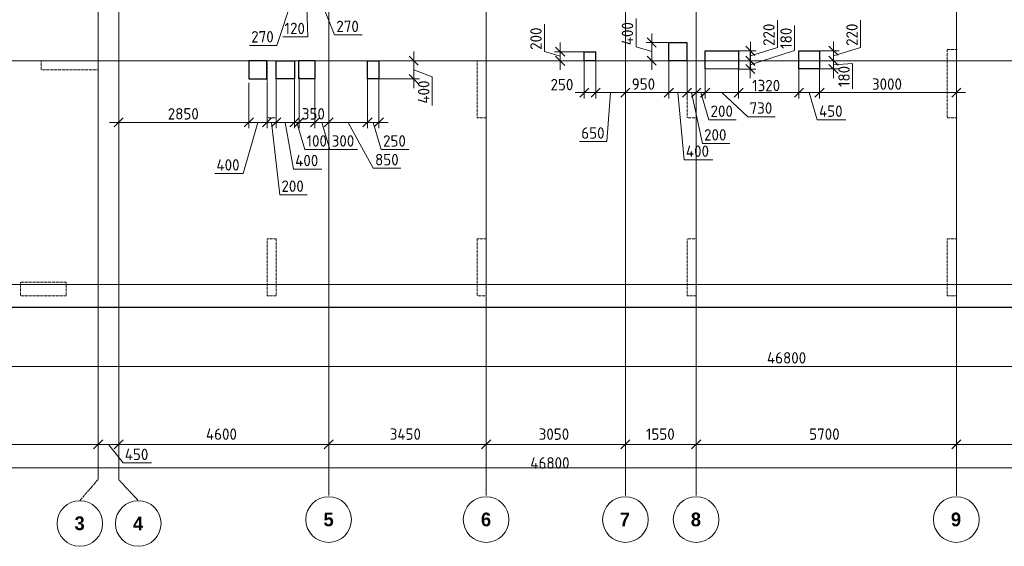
# Model space of a CAD drawing. Header units: millimetres. Extents: x -42044588 to 856694, y -806701 to 941911.
# Tile 1028 of 1056: x -188152 to -166585, y 19662 to 31201. Entities that reach past the tile are written whole.
import ezdxf
from ezdxf.enums import TextEntityAlignment as Align

# ---------------------------------------------------------------- set-up
doc = ezdxf.new("R2010")
doc.units = ezdxf.units.MM
for name, pattern in [('______5', [1100, 800, -100, 100, -100]), ('DASHED', [7, 5, -2, 0]), ('осевая', [50.8, 31.75, -6.35, 6.35, -6.35])]:
    doc.linetypes.add(name, pattern=pattern)
doc.layers.add('0_ANNOT_Dimensions', color=7, linetype='Continuous')
for name, color, linetype, lineweight in [('907Сл Осевые', 1, 'Continuous', 0), ('Оси', 40, '______5', 18), ('Перекрытие ж_бетон', 1, 'Continuous', 30), ('РАЗМЕРЫ', 1, 'Continuous', 9), ('Символы 0.20', 1, 'Continuous', 20)]:
    doc.layers.add(name, color=color, linetype=linetype, lineweight=lineweight)
doc.layers.add('Колонна_ бетон', color=7, linetype='Continuous', lineweight=50, true_color=0xb4b496)
doc.styles.add('GOST-2.304_Type-B', font='GOST_Common.ttf')
doc.styles.add('MtXpl_Century_Gothic_1', font='GOTHICB.TTF')
doc.styles.add('ГОСТ', font='GOST_Common.ttf')

# ---------------------------------------------------------------- blocks, each defined once
blk = doc.blocks.new('ецеуеуке')
at = {"color": 0, "linetype": 'ByBlock'}
for p, q in [((-174208, 30601, -320), (-174408, 30801, -320)), ((-176213, 30399, -320), (-176413, 30599, -320)), ((-172047, 30419, -320), (-172247, 30619, -320)), ((-170227, 30421, -320), (-170427, 30621, -320)), ((-179421, 30203, -320), (-179621, 30403, -320)), ((-176413, 30399, -320), (-176213, 30199, -320)), ((-174408, 30401, -320), (-174208, 30201, -320)), ((-172049, 30200, -320), (-172249, 30400, -320)), ((-172249, 30219, -320), (-172049, 30019, -320)), ((-172247, 30401, -320), (-172047, 30201, -320)), ((-170227, 30201, -320), (-170427, 30401, -320)), ((-170427, 30401, -320), (-170227, 30201, -320)), ((-170427, 30221, -320), (-170227, 30021, -320)), ((-179621, 30003, -320), (-179421, 29803, -320)), ((-175684, 29702, -320), (-175884, 29502, -320)), ((-175634, 29502, -320), (-175434, 29702, -320)), ((-175434, 29702, -320), (-175634, 29502, -320)), ((-174984, 29502, -320), (-174784, 29702, -320)), ((-174784, 29702, -320), (-174984, 29502, -320)), ((-173834, 29702, -320), (-174034, 29502, -320)), ((-174034, 29502, -320), (-173834, 29702, -320)), ((-173634, 29502, -320), (-173434, 29702, -320)), ((-173434, 29702, -320), (-173634, 29502, -320)), ((-173434, 29502, -320), (-173234, 29702, -320)), ((-173234, 29702, -320), (-173434, 29502, -320)), ((-173236, 29502, -320), (-173036, 29702, -320)), ((-173035, 29702, -320), (-173235, 29502, -320)), ((-172505, 29502, -320), (-172305, 29702, -320)), ((-172304, 29702, -320), (-172504, 29502, -320)), ((-170984, 29702, -320), (-171184, 29502, -320)), ((-171184, 29502, -320), (-170984, 29702, -320)), ((-170734, 29502, -320), (-170534, 29702, -320)), ((-170534, 29702, -320), (-170734, 29502, -320)), ((-167734, 29502, -320), (-167534, 29702, -320)), ((-185884, 29050, -320), (-186084, 28850, -320)), ((-183034, 29050, -320), (-183234, 28850, -320)), ((-183234, 28850, -320), (-183034, 29050, -320)), ((-182834, 28850, -320), (-182634, 29050, -320)), ((-182634, 29050, -320), (-182834, 28850, -320)), ((-182434, 29050, -320), (-182634, 28850, -320)), ((-182634, 28850, -320), (-182434, 29050, -320)), ((-182234, 28850, -320), (-182034, 29050, -320)), ((-182234, 28850, -320), (-182034, 29050, -320)), ((-181934, 29050, -320), (-182134, 28850, -320)), ((-181934, 29050, -320), (-182134, 28850, -320)), ((-181784, 28850, -320), (-181584, 29050, -320)), ((-181584, 29050, -320), (-181784, 28850, -320)), ((-181284, 29050, -320), (-181484, 28850, -320)), ((-181484, 28850, -320), (-181284, 29050, -320)), ((-180434, 29050, -320), (-180634, 28850, -320)), ((-180634, 28850, -320), (-180434, 29050, -320)), ((-180384, 28850, -320), (-180184, 29050, -320)), ((-186534, 21795, -320), (-186334, 21995, -320)), ((-186334, 21995, -320), (-186534, 21795, -320)), ((-185884, 21995, -320), (-186084, 21795, -320)), ((-186084, 21795, -320), (-185884, 21995, -320)), ((-181484, 21795, -320), (-181284, 21995, -320)), ((-181284, 21995, -320), (-181484, 21795, -320)), ((-178034, 21795, -320), (-177834, 21995, -320)), ((-177834, 21995, -320), (-178034, 21795, -320)), ((-174984, 21795, -320), (-174784, 21995, -320)), ((-174784, 21995, -320), (-174984, 21795, -320)), ((-173434, 21795, -320), (-173234, 21995, -320)), ((-173234, 21995, -320), (-173434, 21795, -320)), ((-167734, 21795, -320), (-167534, 21995, -320)), ((-167534, 21995, -320), (-167734, 21795, -320))]:
    blk.add_line(p, q, dxfattribs=at)
at = {"color": 1, "lineweight": 0}
for p, q in [((-186434, 21895, -320), (-186434, 22020, -320)), ((-186434, 22020, -320), (-186434, 21770, -320)), ((-185984, 21895, -320), (-185984, 22020, -320)), ((-181384, 21895, -320), (-181384, 22020, -320)), ((-181384, 21895, -320), (-181384, 22020, -320)), ((-177934, 21895, -320), (-177934, 22020, -320)), ((-177934, 21895, -320), (-177934, 22020, -320)), ((-174884, 21895, -320), (-174884, 22020, -320)), ((-174884, 21895, -320), (-174884, 22020, -320)), ((-173334, 21895, -320), (-173334, 22020, -320)), ((-173334, 21895, -320), (-173334, 22020, -320)), ((-167634, 21895, -320), (-167634, 22020, -320)), ((-167634, 21895, -320), (-167634, 22020, -320)), ((-190834, 21895, -320), (-186234, 21895, -320)), ((-185784, 21895, -320), (-186634, 21895, -320)), ((-186209, 21895, -320), (-185887, 21489, -320)), ((-186184, 21895, -320), (-181184, 21895, -320)), ((-185984, 21958, -320), (-185984, 21770, -320)), ((-181584, 21895, -320), (-177734, 21895, -320)), ((-178134, 21895, -320), (-174684, 21895, -320)), ((-175084, 21895, -320), (-173134, 21895, -320)), ((-173534, 21895, -320), (-167434, 21895, -320)), ((-167834, 21895, -320), (-163034, 21895, -320)), ((-194934, 21378, -320), (-147734, 21378, -320)), ((-185887, 21489, -320), (-185262, 21489, -320))]:
    blk.add_line(p, q, dxfattribs=at)
at = {"color": 0, "linetype": 'ByBlock', "lineweight": -2}
for centre in [(-181385, 20248, -320), (-177935, 20248, -320), (-174885, 20248, -320), (-173335, 20248, -320), (-167635, 20248, -320), (-186835, 20162, -320), (-185555, 20162, -320)]:
    blk.add_circle(centre, 500, dxfattribs=at)
at = {"layer": '0_ANNOT_Dimensions', "color": 1, "lineweight": 0}
blk.add_line((-147734, 23603, -320), (-194934, 23603, -320), dxfattribs=at)
at = {"layer": '907Сл Осевые', "color": 1, "lineweight": 0}
for p, q in [((-174652, 30604, -320), (-174652, 31229, -320)), ((-171553, 30588, -320), (-171553, 31188, -320)), ((-171178, 30525, -320), (-171178, 31075, -320)), ((-174308, 30101, -320), (-174308, 30901, -320)), ((-173836, 30701, -320), (-174433, 30701, -320)), ((-172147, 30719, -320), (-172147, 30101, -320)), ((-174308, 30501, -320), (-174652, 30604, -320)), ((-172405, 30519, -320), (-172022, 30519, -320)), ((-172149, 30209, -320), (-171178, 30525, -320)), ((-172149, 30500, -320), (-172149, 29919, -320)), ((-172147, 30410, -320), (-171553, 30588, -320)), ((-174043, 30301, -320), (-174433, 30301, -320)), ((-172404, 30301, -320), (-172022, 30301, -320)), ((-172403, 30300, -320), (-172024, 30300, -320)), ((-172406, 30119, -320), (-172024, 30119, -320))]:
    blk.add_line(p, q, dxfattribs=at)
at = {"layer": 'Колонна_ бетон', "color": 252, "linetype": 'DASHED', "lineweight": 0, "ltscale": 0.5, "true_color": 0x939598, "transparency": 33554687}
for p, q in [((-167634, 30551, 200), (-167834, 30551, 200)), ((-167834, 29051, 200), (-167834, 30551, 200)), ((-167834, 30551, 200), (-167834, 30551, 200)), ((-167634, 30551, 200), (-167634, 30551, 200)), ((-167634, 30551, 200), (-167634, 29051, 200)), ((-187684, 30301, 200), (-187684, 30301, 200)), ((-187684, 30301, 200), (-187684, 30101, 200)), ((-186434, 30301, 200), (-187684, 30301, 200)), ((-186434, 30301, 200), (-186434, 30301, 200)), ((-186434, 30101, 200), (-186434, 30301, 200)), ((-182734, 30301, 200), (-182734, 30301, 200)), ((-182734, 30301, 200), (-182734, 29051, 200)), ((-182534, 30301, 200), (-182734, 30301, 200)), ((-182534, 30301, 200), (-182534, 30301, 200)), ((-182534, 30301, 200), (-182534, 29051, 200)), ((-177934, 30301, 200), (-178134, 30301, 200)), ((-178134, 30301, 200), (-178134, 30301, 200)), ((-178134, 30301, 200), (-178134, 29051, 200)), ((-177934, 30301, 200), (-177934, 30301, 200)), ((-177934, 29051, 200), (-177934, 30301, 200)), ((-173334, 30301, 200), (-173534, 30301, 200)), ((-173534, 30301, 200), (-173534, 30301, 200)), ((-173534, 30301, 200), (-173534, 29051, 200)), ((-173334, 30301, 200), (-173334, 30301, 200)), ((-173334, 30301, 200), (-173334, 29051, 200)), ((-187684, 30101, 200), (-187684, 30101, 200)), ((-187684, 30101, 200), (-186434, 30101, 200)), ((-186434, 30101, 200), (-186434, 30101, 200)), ((-182734, 29051, 200), (-182734, 29051, 200)), ((-182734, 29051, 200), (-182534, 29051, 200)), ((-182534, 29051, 200), (-182534, 29051, 200)), ((-177934, 29051, 200), (-178134, 29051, 200)), ((-178134, 29051, 200), (-178134, 29051, 200)), ((-177934, 29051, 200), (-177934, 29051, 200)), ((-173534, 29051, 200), (-173534, 29051, 200)), ((-173534, 29051, 200), (-173334, 29051, 200)), ((-173334, 29051, 200), (-173334, 29051, 200)), ((-167834, 29051, 200), (-167834, 29051, 200)), ((-167634, 29051, 200), (-167834, 29051, 200)), ((-167634, 29051, 200), (-167634, 29051, 200)), ((-182734, 26401, 200), (-182734, 25151, 200)), ((-182534, 26401, 200), (-182734, 26401, 200)), ((-182534, 25151, 200), (-182534, 26401, 200)), ((-178134, 25151, 200), (-178134, 26401, 200)), ((-177934, 26401, 200), (-178134, 26401, 200)), ((-177934, 25151, 200), (-177934, 26401, 200)), ((-173534, 26401, 200), (-173534, 25151, 200)), ((-173534, 26401, 200), (-173334, 26401, 200)), ((-173334, 25151, 200), (-173334, 26401, 200)), ((-167634, 26401, 200), (-167834, 26401, 200)), ((-167834, 26401, 200), (-167834, 25151, 200)), ((-167634, 26401, 200), (-167634, 25151, 200)), ((-188134, 25451, 200), (-188134, 25151, 200)), ((-188134, 25451, 200), (-187134, 25451, 200)), ((-187134, 25451, 200), (-187134, 25151, 200)), ((-187134, 25151, 200), (-188134, 25151, 200)), ((-182534, 25151, 200), (-182734, 25151, 200)), ((-178134, 25151, 200), (-177934, 25151, 200)), ((-173334, 25151, 200), (-173534, 25151, 200)), ((-167634, 25151, 200), (-167834, 25151, 200))]:
    blk.add_line(p, q, dxfattribs=at)
at = {"layer": 'Оси', "color": 16, "linetype": 'осевая', "lineweight": 0, "ltscale": 0.25, "transparency": 33554687}
for p, q in [((-181384, 43469, -320), (-181384, 20777, -320)), ((-177934, 43469, -320), (-177934, 20777, -320)), ((-174884, 43469, -320), (-174884, 20777, -320)), ((-173334, 43469, -320), (-173334, 20777, -320)), ((-167634, 43469, -320), (-167634, 20777, -320)), ((-185984, 42939, -320), (-185984, 21115, -320)), ((-186434, 42919, -320), (-186434, 21127, -320)), ((-199180, 30301, -320), (-145798, 30301, -320)), ((-199180, 25401, -320), (-145798, 25401, -320))]:
    blk.add_line(p, q, dxfattribs=at)
at = {"layer": 'Оси', "color": 16, "linetype": 'осевая', "lineweight": 0, "transparency": 33554687}
for p, q in [((-186835, 20662, -320), (-186434, 21129, -320)), ((-185555, 20662, -320), (-185984, 21124, -320))]:
    blk.add_line(p, q, dxfattribs=at)
at = {"layer": 'Перекрытие ж_бетон', "color": 4, "lineweight": 30}
for p, q in [((-173936, 30302, -320), (-173936, 30702, -320)), ((-173936, 30702, -320), (-173536, 30702, -320)), ((-173536, 30702, -320), (-173536, 30302, -320)), ((-175786, 30300, -320), (-175786, 30500, -320)), ((-175786, 30500, -320), (-175536, 30500, -320)), ((-175536, 30500, -320), (-175536, 30300, -320)), ((-173136, 30122, -320), (-173136, 30522, -320)), ((-173136, 30522, -320), (-172405, 30519, -320)), ((-172405, 30519, -320), (-172405, 30119, -320)), ((-171086, 30122, -320), (-171086, 30522, -320)), ((-171086, 30522, -320), (-170636, 30522, -320)), ((-170636, 30522, -320), (-170636, 30122, -320)), ((-183136, 30302, 40), (-183136, 29902, 40)), ((-182736, 30302, 40), (-183136, 30302, 40)), ((-182736, 29902, 40), (-182736, 30302, 40)), ((-182536, 29902, -320), (-182536, 30302, -320)), ((-182536, 30302, -320), (-182136, 30302, -320)), ((-182136, 30302, -320), (-182136, 29902, -320)), ((-182036, 29904, -320), (-182036, 30304, -320)), ((-182036, 30304, -320), (-181686, 30304, -320)), ((-181686, 30304, -320), (-181686, 29904, -320)), ((-180536, 29902, -320), (-180536, 30302, -320)), ((-180536, 30302, -320), (-180286, 30302, -320)), ((-180286, 30302, -320), (-180286, 29902, -320)), ((-175536, 30300, -320), (-175786, 30300, -320)), ((-173536, 30302, -320), (-173936, 30302, -320)), ((-172405, 30119, -320), (-173136, 30122, -320)), ((-170636, 30122, -320), (-171086, 30122, -320)), ((-183136, 29902, 40), (-182736, 29902, 40)), ((-182136, 29902, -320), (-182536, 29902, -320)), ((-181686, 29904, -320), (-182036, 29904, -320)), ((-180286, 29902, -320), (-180536, 29902, -320))]:
    blk.add_line(p, q, dxfattribs=at)
at = {"layer": 'Перекрытие ж_бетон'}
blk.add_line((-190884, 24901), (-154084, 24901), dxfattribs=at)
at = {"layer": 'РАЗМЕРЫ', "color": 1, "lineweight": 0}
for p, q in [((-182079, 31964, -320), (-182518, 30638, -320)), ((-181884, 31964, -320), (-181837, 30822, -320)), ((-181690, 31964, -320), (-181254, 30866, -320)), ((-176657, 30502, -320), (-176657, 31102, -320)), ((-169734, 30589, -320), (-169734, 31189, -320)), ((-181254, 30866, -320), (-180654, 30866, -320)), ((-182518, 30638, -320), (-183118, 30638, -320)), ((-181837, 30822, -320), (-182387, 30822, -320)), ((-176313, 30699, -320), (-176313, 30099, -320)), ((-173334, 30639, -320), (-173334, 29477, -320)), ((-170327, 30101, -320), (-170327, 30721, -320)), ((-179521, 29703, -320), (-179521, 30503, -320)), ((-176313, 30399, -320), (-176657, 30502, -320)), ((-175651, 30499, -320), (-176438, 30499, -320)), ((-175784, 30501, -320), (-175784, 29477, -320)), ((-175534, 30501, -320), (-175534, 29477, -320)), ((-173934, 30425, -320), (-173934, 29477, -320)), ((-173934, 30425, -320), (-173934, 29477, -320)), ((-173534, 30551, -320), (-173534, 29477, -320)), ((-173534, 30551, -320), (-173534, 29477, -320)), ((-170639, 30521, -320), (-170202, 30521, -320)), ((-170327, 30411, -320), (-169734, 30589, -320)), ((-170327, 29921, -320), (-170327, 30501, -320)), ((-180531, 30303, -320), (-179396, 30303, -320)), ((-175675, 30299, -320), (-176438, 30299, -320)), ((-175534, 30258, -320), (-175534, 29477, -320)), ((-174884, 30195, -320), (-174884, 29477, -320)), ((-171084, 30238, -320), (-171084, 29477, -320)), ((-171084, 30238, -320), (-171084, 29477, -320)), ((-170634, 30238, -320), (-170634, 29477, -320)), ((-170634, 30238, -320), (-170634, 29477, -320)), ((-170495, 30301, -320), (-170202, 30301, -320)), ((-170495, 30301, -320), (-170202, 30301, -320)), ((-170327, 30211, -320), (-169907, 30238, -320)), ((-169907, 30238, -320), (-169907, 29688, -320)), ((-180534, 30063, -320), (-180534, 28825, -320)), ((-180284, 30136, -320), (-180284, 28825, -320)), ((-179521, 30103, -320), (-179115, 29949, -320)), ((-173334, 30101, -320), (-173334, 29477, -320)), ((-173136, 30126, -320), (-173136, 29477, -320)), ((-173135, 30127, -320), (-173135, 29477, -320)), ((-172405, 30119, -320), (-172405, 29477, -320)), ((-172404, 30041, -320), (-172404, 29477, -320)), ((-170915, 30121, -320), (-170202, 30121, -320)), ((-183134, 29821, -320), (-183134, 28825, -320)), ((-182734, 29821, -320), (-182734, 28825, -320)), ((-182534, 29901, -320), (-182534, 28825, -320)), ((-182534, 29901, -320), (-182534, 28825, -320)), ((-182134, 29901, -320), (-182134, 28825, -320)), ((-182134, 29901, -320), (-182134, 28825, -320)), ((-182034, 29945, -320), (-182034, 28825, -320)), ((-181684, 29941, -320), (-181684, 28825, -320)), ((-181384, 29936, -320), (-181384, 28825, -320)), ((-180534, 29901, -320), (-180534, 28825, -320)), ((-180531, 29903, -320), (-179396, 29903, -320)), ((-179115, 29949, -320), (-179115, 29324, -320)), ((-174884, 29948, -320), (-174884, 29477, -320)), ((-183134, 29692, -320), (-183134, 28825, -320)), ((-182034, 29558, -320), (-182034, 28825, -320)), ((-181684, 29645, -320), (-181684, 28825, -320)), ((-175984, 29602, -320), (-175334, 29602, -320)), ((-175734, 29602, -320), (-174684, 29602, -320)), ((-175209, 29602, -320), (-175288, 28530, -320)), ((-173734, 29602, -320), (-175084, 29602, -320)), ((-174134, 29602, -320), (-173334, 29602, -320)), ((-173734, 29602, -320), (-173597, 28132, -320)), ((-173734, 29602, -320), (-173134, 29602, -320)), ((-172936, 29602, -320), (-173534, 29602, -320)), ((-173434, 29602, -320), (-173199, 28491, -320)), ((-172205, 29602, -320), (-173335, 29602, -320)), ((-173235, 29602, -320), (-173057, 29008, -320)), ((-172770, 29602, -320), (-172201, 29076, -320)), ((-170884, 29602, -320), (-172604, 29602, -320)), ((-170434, 29602, -320), (-171284, 29602, -320)), ((-170859, 29602, -320), (-170681, 29008, -320)), ((-170834, 29602, -320), (-167434, 29602, -320)), ((-167634, 29615, -320), (-167634, 29477, -320)), ((-181384, 29528, -320), (-181384, 28825, -320)), ((-182934, 28950, -320), (-186184, 28950, -320)), ((-185984, 28941, -320), (-185984, 29075, -320)), ((-182534, 28950, -320), (-183334, 28950, -320)), ((-182934, 28950, -320), (-183254, 27832, -320)), ((-182334, 28950, -320), (-182934, 28950, -320)), ((-182734, 28950, -320), (-182734, 29075, -320)), ((-182734, 28950, -320), (-181934, 28950, -320)), ((-182634, 28950, -320), (-182456, 27366, -320)), ((-182334, 28950, -320), (-182156, 27928, -320)), ((-182134, 28950, -320), (-182334, 28950, -320)), ((-181484, 28950, -320), (-182234, 28950, -320)), ((-182134, 28950, -320), (-182034, 28950, -320)), ((-182134, 28950, -320), (-182034, 28950, -320)), ((-182084, 28950, -320), (-181906, 28357, -320)), ((-182034, 28950, -320), (-181834, 28950, -320)), ((-181184, 28950, -320), (-181884, 28950, -320)), ((-181584, 28950, -320), (-180334, 28950, -320)), ((-181534, 28950, -320), (-181356, 28357, -320)), ((-180959, 28950, -320), (-180406, 27946, -320)), ((-180734, 28950, -320), (-180084, 28950, -320)), ((-180409, 28950, -320), (-180231, 28357, -320)), ((-173057, 29008, -320), (-172457, 29008, -320)), ((-172201, 29076, -320), (-171602, 29076, -320)), ((-170681, 29008, -320), (-170056, 29008, -320)), ((-175288, 28530, -320), (-175888, 28530, -320)), ((-173199, 28491, -320), (-172599, 28491, -320)), ((-181906, 28357, -320), (-181356, 28357, -320)), ((-181356, 28357, -320), (-180756, 28357, -320)), ((-180231, 28357, -320), (-179631, 28357, -320)), ((-173597, 28132, -320), (-172972, 28132, -320)), ((-183254, 27832, -320), (-183879, 27832, -320)), ((-182156, 27928, -320), (-181531, 27928, -320)), ((-180406, 27946, -320), (-179806, 27946, -320)), ((-182456, 27366, -320), (-181856, 27366, -320))]:
    blk.add_line(p, q, dxfattribs=at)
at = {"color": 1, "style": 'GOST-2.304_Type-B'}
for s, p in [('4600', (-184072, 21995, -320)), ('3450', (-180047, 21995, -320)), ('3050', (-176784, 21995, -320)), ('1550', (-174434, 21995, -320)), ('5700', (-170859, 21995, -320)), ('450', (-185850, 21551, -320)), ('46800', (-176967, 21364, -320))]:
    blk.add_text(s, height=250, dxfattribs=at).set_placement(p)
at = {"layer": '0_ANNOT_Dimensions', "color": 1, "style": 'GOST-2.304_Type-B'}
blk.add_text('46800', height=250, dxfattribs=at).set_placement((-171784, 23666, -320))
at = {"layer": '907Сл Осевые', "color": 1, "style": 'GOST-2.304_Type-B'}
for s, p in [('400', (-174715, 30642, -320)), ('220', (-171616, 30626, -320)), ('180', (-171240, 30563, -320))]:
    blk.add_text(s, height=250, rotation=90, dxfattribs=at).set_placement(p)
at = {"layer": 'Оси', "color": 16, "transparency": 33554687, "style": 'MtXpl_Century_Gothic_1'}
for s, p in [('3', (-186951, 20016, -320)), ('4', (-185670, 20012, -320)), ('5', (-181497, 20101, -320)), ('6', (-178049, 20101, -320)), ('7', (-175008, 20101, -320)), ('8', (-173452, 20101, -320)), ('9', (-167754, 20101, -320))]:
    blk.add_text(s, height=300, dxfattribs=at).set_placement(p)
at = {"layer": 'РАЗМЕРЫ', "color": 1, "style": 'GOST-2.304_Type-B'}
for s, p in [('120', (-182350, 30884, -320)), ('270', (-181217, 30929, -320)), ('270', (-183081, 30701, -320)), ('250', (-176524, 29653, -320)), ('950', (-174746, 29665, -320)), ('1320', (-172108, 29633, -320)), ('3000', (-169484, 29665, -320)), ('730', (-172165, 29139, -320)), ('2850', (-184909, 29013, -320)), ('350', (-181971, 29013, -320)), ('200', (-173019, 29071, -320)), ('450', (-170643, 29071, -320)), ('650', (-175851, 28593, -320)), ('200', (-173161, 28553, -320)), ('100', (-181868, 28419, -320)), ('300', (-181318, 28419, -320)), ('250', (-180193, 28419, -320)), ('850', (-180368, 28009, -320)), ('400', (-173559, 28195, -320)), ('400', (-183842, 27894, -320)), ('400', (-182118, 27990, -320)), ('200', (-182419, 27428, -320))]:
    blk.add_text(s, height=250, dxfattribs=at).set_placement(p)
for s, p in [('200', (-176719, 30540, -320)), ('220', (-169796, 30627, -320)), ('180', (-169970, 29726, -320)), ('400', (-179177, 29362, -320))]:
    blk.add_text(s, height=250, rotation=90, dxfattribs=at).set_placement(p)
at = {"layer": 'Символы 0.20', "style": 'ГОСТ'}
for p in [(-171113, 39523, 400), (-169205, 39516, 400)]:
    blk.add_attdef('2', text='', height=350, rotation=90, dxfattribs=at).set_placement(p, align=Align.MIDDLE_RIGHT)
for p in [(-169172, 36401, 400), (-171108, 36063, 400)]:
    blk.add_attdef('1', text='', height=350, rotation=90, dxfattribs=at).set_placement(p, align=Align.MIDDLE_CENTER)

msp = doc.modelspace()

# ---------------------------------------------------------------- block references
at = {"layer": '907Сл Осевые', "color": 240, "true_color": 0xed1f24}
msp.add_blockref('ецеуеуке', (0, 0), dxfattribs=at)

doc.saveas('drawing.dxf')
